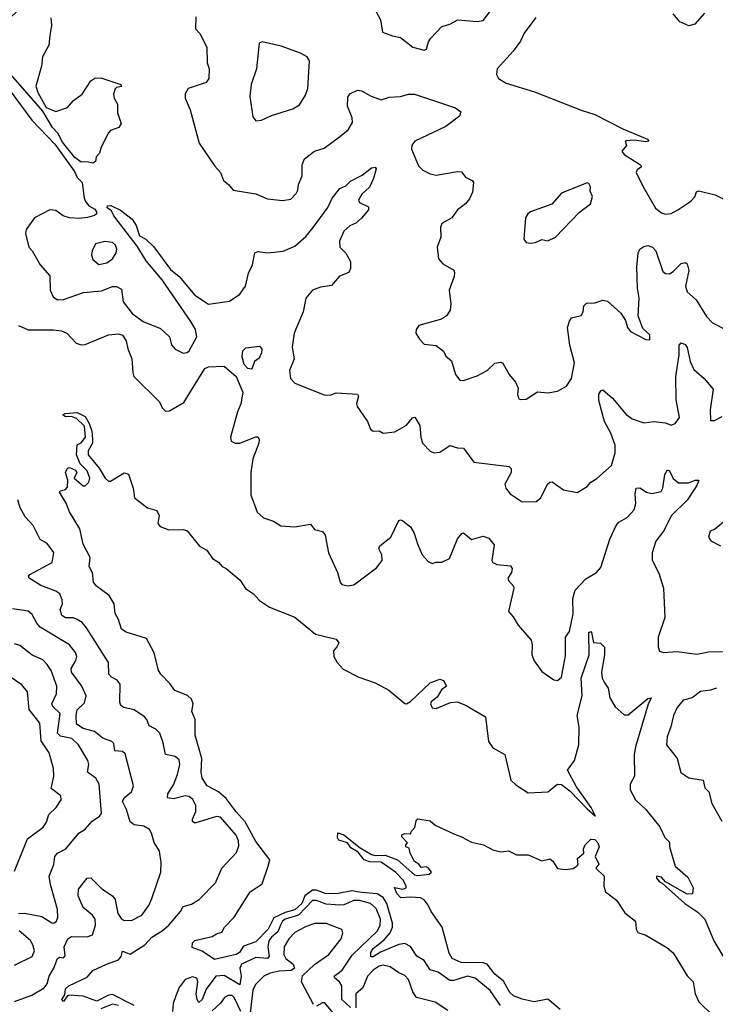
# Model space of a CAD drawing. Extents: x 1603745 to 1745082, y 385868 to 533966.
# Tile 368 of 646: x 1726261 to 1729809, y 433091 to 438115. Entities that reach past the tile are written whole.
import ezdxf

# ---------------------------------------------------------------- set-up
doc = ezdxf.new("R2010")
doc.units = 0

msp = doc.modelspace()

# ---------------------------------------------------------------- linework, layer by layer
at = {"layer": '0CON20XD'}
for points in [[(1728027.1, 438255), (1728101.9, 438115), (1728112.1, 438052.1), (1728163.2, 438033.2), (1728204.2, 438024.2), (1728265.7, 437975), (1728325, 437959.4), (1728335.8, 437965), (1728346.8, 438003.2), (1728358.7, 438021.3), (1728415, 438080), (1728455, 438092.5), (1728495.5, 438114.5), (1728595, 438106.9), (1728625, 438111.4), (1728659.1, 438155)], [(1726635, 437382.5), (1726605, 437390), (1726575, 437388.1), (1726542.3, 437412.3), (1726480.4, 437490.4), (1726456.5, 437536.5), (1726428.4, 437565), (1726378.9, 437648.9), (1726216.3, 437836.3), (1726190.2, 437875), (1726173.9, 437915), (1726155, 437938.5), (1726134.7, 437985), (1726132.4, 438027.6), (1726147.5, 438065), (1726275.3, 438184.7)], [(1729755, 438148.9), (1729705, 438093.3), (1729675, 438084.6), (1729629.1, 438105), (1729594.8, 438144.8)], [(1726420, 438125), (1726423.8, 438085), (1726415.7, 438034.3), (1726410, 437985), (1726376.9, 437925), (1726372, 437878), (1726343.1, 437776.9), (1726353.4, 437743.4), (1726397.1, 437667.1), (1726445, 437646.4), (1726505, 437668.1), (1726535, 437702.5), (1726580.8, 437735), (1726625, 437803.3), (1726645, 437816.2), (1726675, 437818.8), (1726777.5, 437785), (1726780, 437775), (1726755, 437770), (1726748.3, 437761.7), (1726739.4, 437735), (1726743.1, 437715), (1726760.6, 437685), (1726760.7, 437640.7), (1726778.8, 437585), (1726766.7, 437565), (1726725, 437549.2), (1726715, 437538.8), (1726677.5, 437465), (1726668.8, 437435), (1726652, 437415), (1726648, 437392), (1726635, 437382.5)], [(1727159.4, 438129.4), (1727158.3, 438068.3), (1727180.8, 438045), (1727215.6, 437975), (1727218, 437895), (1727228, 437865), (1727225.9, 437815.9), (1727212.5, 437795), (1727121.2, 437765), (1727105, 437737.5), (1727104.5, 437714.5), (1727130, 437655), (1727176.9, 437485), (1727257.4, 437367.4), (1727286, 437335), (1727301.2, 437295), (1727326.7, 437275), (1727350, 437245), (1727465, 437226), (1727525, 437201.2), (1727602, 437192), (1727645, 437198.8), (1727672.3, 437227.7), (1727680, 437245), (1727683.3, 437275), (1727702, 437318), (1727702.5, 437375), (1727713.3, 437405), (1727765, 437444.4), (1727815, 437460), (1727892, 437518), (1727937, 437553), (1727958.7, 437591.3), (1727957.8, 437615), (1727933.6, 437673.6), (1727935, 437720), (1727945, 437736.7), (1727983.9, 437756.1), (1728005, 437752.5), (1728053.8, 437725), (1728105, 437705.7), (1728145, 437720.5), (1728203.9, 437723.9), (1728245, 437735.9), (1728275, 437735.3), (1728483.8, 437665), (1728510.9, 437645), (1728505, 437622.2), (1728435, 437570), (1728276.7, 437495), (1728260.9, 437475), (1728260, 437455), (1728295, 437370), (1728318.3, 437348.3), (1728355, 437328.6), (1728385, 437321.4), (1728495, 437340.8), (1728515, 437338.8), (1728535, 437311.2), (1728570, 437295), (1728576.2, 437285), (1728570.8, 437235), (1728555, 437200.8), (1728535, 437175.6), (1728493.6, 437145), (1728465.3, 437104.7), (1728414, 437075), (1728408, 437055), (1728409.2, 437005), (1728390, 436955), (1728396.7, 436895), (1728419.5, 436869.5), (1728475, 436836.7), (1728478.8, 436825), (1728477.5, 436805), (1728452, 436735), (1728461.2, 436665), (1728457.7, 436632.3), (1728438.8, 436605), (1728413.4, 436586.6), (1728297.5, 436555), (1728283.3, 436535), (1728282.5, 436515), (1728300, 436485), (1728325, 436460), (1728385, 436453.3), (1728423.8, 436423.8), (1728435, 436397.5), (1728463.3, 436375), (1728483.8, 436305), (1728506.4, 436276.4), (1728525, 436273.8), (1728595, 436297.5), (1728646.2, 436325), (1728685, 436362.5), (1728715, 436367.5), (1728725, 436362), (1728757.5, 436305), (1728790.9, 436265), (1728803.3, 436235), (1728800, 436205), (1728805, 436182.5), (1728815, 436176.7), (1728845, 436178.8), (1728903.2, 436216.8), (1728955, 436210.8), (1729005, 436219.4), (1729050, 436245), (1729075.5, 436284.5), (1729090.9, 436365), (1729066.9, 436455), (1729056, 436545), (1729065, 436577.5), (1729076.2, 436593.8), (1729125, 436606.7), (1729135.6, 436624.4), (1729138, 436655), (1729151.9, 436668.1), (1729195, 436670.6), (1729235, 436684.3), (1729259.4, 436679.4), (1729328.3, 436618.3), (1729350.8, 436580.8), (1729361.4, 436545), (1729376.2, 436525), (1729455, 436483.3), (1729475, 436482.5), (1729475, 436506.7), (1729439.5, 436539.5), (1729415.3, 436605), (1729420.3, 436695), (1729412.5, 436745), (1729408.9, 436855), (1729415.7, 436924.3), (1729423.8, 436945), (1729445, 436958), (1729465, 436962.9), (1729489.2, 436955), (1729505.6, 436935), (1729541.1, 436831.1), (1729555, 436819.6), (1729575, 436818.9), (1729595, 436830.4), (1729635, 436872), (1729655, 436875.8), (1729665, 436868.8), (1729674.5, 436835), (1729658.1, 436755), (1729665, 436726.7), (1729711.4, 436685), (1729765, 436600), (1729795, 436568.8), (1729935, 436496.4)], [(1728894.3, 438125.7), (1728835, 438047.1), (1728815.6, 438005), (1728778.3, 437955), (1728696.5, 437865), (1728692.9, 437835), (1728703.4, 437815), (1728742.2, 437792.2), (1728887.8, 437747.8), (1729125, 437652.9), (1729195, 437631.8), (1729338.5, 437558.5), (1729463.3, 437505), (1729470, 437495), (1729455, 437492), (1729395, 437500), (1729355, 437497.5), (1729350, 437495), (1729357, 437473), (1729332.5, 437445), (1729345, 437427.5), (1729427.5, 437375), (1729432.5, 437365), (1729410.5, 437349.5), (1729406.2, 437335), (1729439.2, 437265), (1729505, 437154.2), (1729535, 437129.4), (1729555, 437123.3), (1729585, 437126.9), (1729618, 437145), (1729685, 437189.4), (1729705, 437211.4), (1729713.9, 437236.1), (1729725, 437242.5), (1729808.8, 437221.2), (1729881.3, 437185)], [(1727465, 437600), (1727495, 437602), (1727545, 437627.1), (1727655, 437660.6), (1727688.8, 437681.2), (1727719.8, 437730.2), (1727730.5, 437765), (1727740, 437905), (1727727.1, 437925), (1727693.4, 437945), (1727595, 437979.5), (1727498.2, 438001.8), (1727483.1, 437995), (1727469.5, 437865), (1727441.8, 437785), (1727435.6, 437725), (1727449.7, 437619.7), (1727465, 437600)], [(1726212.9, 437752.9), (1726323, 437603), (1726440.2, 437480.2), (1726540.8, 437340.8), (1726555, 437310), (1726580, 437285), (1726590, 437205), (1726597.6, 437187.6), (1726614, 437165), (1726645, 437148), (1726653.8, 437135), (1726653.3, 437125), (1726643.1, 437116.9), (1726606.7, 437106.7), (1726565, 437100.4), (1726515, 437103.9), (1726482.5, 437115), (1726445, 437141.5), (1726415.4, 437144.6), (1726337.1, 437105), (1726294.3, 437045), (1726291.4, 437025), (1726308, 436955), (1726325.4, 436935.4), (1726365, 436864), (1726415, 436807.5), (1726416.4, 436735), (1726431.7, 436701.7), (1726455, 436685.6), (1726485, 436686.9), (1726587.2, 436722.8), (1726678.1, 436731.9), (1726735, 436754.6), (1726755, 436753.9), (1726780, 436740), (1726788.8, 436675), (1726835, 436615.5), (1726890.8, 436575), (1726979.1, 436539.1), (1727025, 436496.2), (1727035.7, 436455.7), (1727055, 436434.2), (1727095, 436413.8), (1727115, 436416.2), (1727126, 436425), (1727165, 436497.5), (1727158.8, 436535), (1727135, 436575.3), (1726987.9, 436787.9), (1726906.3, 436885), (1726859.7, 436959.7), (1726741.2, 437115), (1726730, 437140), (1726707.5, 437155), (1726710, 437165), (1726727, 437167), (1726775, 437142.9), (1726835, 437096.9), (1726855.2, 437065), (1726873.2, 437013.2), (1726905, 436994.7), (1726945, 436955.8), (1727030.9, 436840.9), (1727075.5, 436805), (1727155, 436709.2), (1727225, 436664), (1727331.7, 436678.3), (1727385, 436714.5), (1727413.8, 436755), (1727428.9, 436821.1), (1727448.1, 436865), (1727460, 436925), (1727477, 436933), (1727525, 436925.4), (1727605, 436934.2), (1727665, 436959.4), (1727720.4, 437009.6), (1727758.9, 437055), (1727832.9, 437157.1), (1727855, 437204.2), (1727895, 437254), (1727925, 437266.7), (1727949.3, 437290.7), (1728007.6, 437322.4), (1728055, 437360), (1728075, 437362.5), (1728078.8, 437355), (1728066.7, 437305), (1728045, 437260), (1728005.7, 437225), (1727988.6, 437195), (1727995, 437182.5), (1728039.7, 437159.7), (1728040.8, 437145), (1728005, 437102.2), (1727975, 437077.8), (1727945, 437063.1), (1727915, 437035.6), (1727893.1, 436985), (1727894.4, 436954.4), (1727924.1, 436924.1), (1727948.3, 436881.7), (1727948.8, 436845), (1727940, 436825), (1727892.8, 436807.2), (1727851.7, 436758.3), (1727795, 436750), (1727754.7, 436735.3), (1727721.5, 436695), (1727706.7, 436625), (1727661.2, 436515), (1727650.8, 436445), (1727660.8, 436385), (1727637.1, 436325), (1727642.5, 436285), (1727665, 436261.4), (1727815, 436200.5), (1727845, 436198.5), (1727875, 436211.9), (1727983.8, 436203.8), (1727988.8, 436195), (1727978.6, 436155), (1727982.1, 436142.1), (1728036, 436065), (1728050, 436025), (1728065, 436016.2), (1728095, 436018), (1728116, 436006), (1728175, 436012.9), (1728235, 436045.6), (1728265, 436084.2), (1728277.3, 436087.3), (1728301.9, 436045), (1728306.9, 435985), (1728315.8, 435955), (1728355, 435914.2), (1728374.4, 435904.4), (1728405, 435909.2), (1728455, 435942), (1728495, 435930), (1728525, 435928.8), (1728577.6, 435857.6), (1728757.5, 435835), (1728767.5, 435825), (1728768.8, 435805), (1728735.8, 435745), (1728741.4, 435725), (1728763.1, 435695), (1728825, 435655.6), (1728895, 435657.1), (1728919.2, 435675), (1728954, 435745), (1728965, 435756.2), (1728977.5, 435757.5), (1729035.6, 435715.6), (1729105, 435702.5), (1729155, 435732.5), (1729174.1, 435755.9), (1729205.3, 435774.7), (1729280.3, 435839.7), (1729298.9, 435905), (1729299.1, 435945), (1729275.8, 436005.8), (1729243.4, 436065), (1729215, 436172.5), (1729216, 436205), (1729225, 436221.2), (1729235, 436226), (1729285, 436183.5), (1729355, 436100), (1729385, 436078.5), (1729445, 436058.9), (1729495, 436064.3), (1729555, 436057.5), (1729585, 436045.7), (1729605, 436055.5), (1729626.8, 436085), (1729610.5, 436175), (1729608.4, 436295), (1729625.4, 436405.4), (1729624.3, 436455), (1729635, 436466), (1729655, 436457.1), (1729665, 436442), (1729681.5, 436371.5), (1729700.2, 436330.2), (1729753.3, 436285), (1729799.2, 436229.2), (1729782.9, 436125), (1729785, 436070), (1729805, 436070), (1729845, 436091.2)], [(1728865, 436974.3), (1728892.3, 436977.7), (1728925, 436993.3), (1728955, 436987.5), (1728995, 437006), (1729115, 437132), (1729173.3, 437175), (1729183, 437213), (1729170.7, 437240.7), (1729173, 437263), (1729165, 437280), (1729155, 437282.5), (1729025, 437230), (1728975.7, 437174.3), (1728867.5, 437135), (1728853.8, 437125), (1728842, 437105), (1728832.5, 436995), (1728845, 436978), (1728865, 436974.3)], [(1726665, 436866.9), (1726705, 436873.8), (1726734.4, 436895), (1726752.9, 436925), (1726757.1, 436945), (1726750.8, 436965), (1726735, 436978.1), (1726695, 436983.3), (1726647.9, 436972.1), (1726630.6, 436935), (1726628.1, 436915), (1726635, 436892), (1726665, 436866.9)], [(1726254.5, 436554.5), (1726305, 436533.5), (1726433.3, 436533.3), (1726475, 436527.8), (1726501.2, 436515), (1726550, 436465), (1726575, 436455.7), (1726595, 436457.1), (1726715, 436506.7), (1726765, 436512.5), (1726785, 436505.6), (1726805, 436476.2), (1726812.2, 436435), (1726833.5, 436385), (1726837.8, 436315), (1726844.3, 436295), (1726974.3, 436165), (1726988.1, 436135), (1727005, 436117.5), (1727025, 436120), (1727098.2, 436161.8), (1727205, 436336.2), (1727225, 436344.2), (1727305, 436347.2), (1727364.8, 436295), (1727399.5, 436215), (1727390, 436155), (1727371.9, 436115), (1727335.7, 435985), (1727340, 435965), (1727360, 435955), (1727385, 435954.2), (1727465, 435986.2), (1727476.1, 435986.1), (1727482.5, 435975), (1727481.2, 435955), (1727450, 435875), (1727441.1, 435805), (1727440, 435690), (1727472.1, 435602.1), (1727505, 435574), (1727555.9, 435555.9), (1727593, 435533), (1727665, 435528), (1727745, 435541.2), (1727765, 435513.8), (1727805, 435503.3), (1727818.8, 435485), (1727835.8, 435395), (1727882.5, 435295), (1727895.8, 435245), (1727905, 435234), (1727935, 435225.8), (1727965, 435230.8), (1728081.4, 435318.6), (1728110, 435355), (1728109.2, 435385), (1728093.3, 435415), (1728098.8, 435431.2), (1728154, 435475), (1728195, 435560), (1728205, 435563.8), (1728215, 435558.8), (1728255, 435526.7), (1728274, 435495), (1728291.2, 435441.2), (1728313.8, 435385), (1728345, 435350), (1728365, 435340), (1728385, 435347.5), (1728415, 435347.5), (1728453.3, 435365), (1728494.4, 435465.6), (1728516.1, 435493.9), (1728525, 435496.2), (1728565, 435462.9), (1728625, 435479.2), (1728655, 435470), (1728680.6, 435435), (1728670, 435355), (1728673.8, 435345), (1728695, 435336), (1728765, 435328), (1728773.8, 435315), (1728770, 435295), (1728751.2, 435265), (1728753.8, 435253.8), (1728780, 435225), (1728781.2, 435215), (1728754, 435095), (1728778.8, 435068.8), (1728803.8, 435025), (1728869.7, 434949.7), (1728875.7, 434925), (1728872.9, 434875), (1728885, 434843.8), (1728925, 434790), (1728985, 434746.7), (1729005, 434743.3), (1729025, 434760), (1729045, 434870), (1729045.8, 434964.2), (1729065, 434992.5), (1729084.3, 435084.3), (1729082.1, 435162.1), (1729094.2, 435205), (1729148.5, 435261.5), (1729203.6, 435295), (1729225, 435320), (1729271.9, 435465), (1729302.9, 435535), (1729318.1, 435551.9), (1729360, 435575), (1729395.4, 435615), (1729403.5, 435646.5), (1729400.8, 435695), (1729405.8, 435724.2), (1729425, 435725.7), (1729458.8, 435705), (1729485, 435697.8), (1729532.4, 435707.6), (1729541.8, 435725), (1729551.5, 435795), (1729565, 435818), (1729575, 435813.8), (1729595, 435774), (1729621.7, 435751.7), (1729672.4, 435752.4), (1729706.2, 435766.2), (1729725.5, 435765.5), (1729715, 435738.5), (1729665, 435664.3), (1729585.2, 435584.8), (1729544.4, 435505), (1729505.5, 435455), (1729487.8, 435395), (1729487.6, 435357.6), (1729520.9, 435290.9), (1729544.3, 435215), (1729551.4, 435065), (1729517.5, 434965), (1729517.1, 434915), (1729525, 434893.8), (1729545, 434885.8), (1729615, 434891.1), (1729715, 434878), (1729775, 434890), (1729865, 434891.2)], [(1727445, 436332.2), (1727425, 436335.9), (1727406.4, 436355), (1727395.7, 436394.3), (1727400, 436425), (1727415, 436441.2), (1727485, 436450), (1727496.7, 436435), (1727494, 436415), (1727482.3, 436387.7), (1727459.4, 436370.6), (1727445, 436332.2)], [(1728714.3, 433084.3), (1728661.3, 433161.3), (1728585, 433224.4), (1728545, 433235.3), (1728475, 433212.1), (1728455, 433212.9), (1728395, 433255.2), (1728355, 433266.7), (1728325, 433313.8), (1728287.2, 433337.2), (1728255, 433385.9), (1728225, 433402), (1728195, 433395.9), (1728102.4, 433357.6), (1728065, 433333.4), (1728052.6, 433332.6), (1728052.7, 433355), (1728064.1, 433375), (1728120.3, 433419.7), (1728150.7, 433455), (1728163.5, 433485), (1728163.3, 433505), (1728134.6, 433605), (1728115, 433636), (1728085, 433654.8), (1728005, 433660.8), (1727955, 433670.2), (1727885, 433656.5), (1727825, 433655.4), (1727775, 433674.2), (1727755, 433673.6), (1727715.5, 433645), (1727700.3, 433605), (1727665, 433573.8), (1727615, 433559.7), (1727557.3, 433532.7), (1727527.9, 433475), (1727465, 433408.9), (1727402.1, 433387.9), (1727382.5, 433355), (1727365, 433345.7), (1727255, 433320), (1727192.4, 433362.4), (1727140.7, 433380.7), (1727143.3, 433405), (1727154.2, 433415.8), (1727243.3, 433436.7), (1727265, 433450.9), (1727291.5, 433458.5), (1727305.6, 433485), (1727355.1, 433534.9), (1727436.6, 433665), (1727497.3, 433705), (1727529.1, 433795), (1727537.7, 433827.7), (1727465, 433921.2), (1727412.1, 434022.1), (1727365, 434072.6), (1727315, 434141.3), (1727275, 434175.4), (1727217.1, 434205), (1727192.8, 434245), (1727186.3, 434276.3), (1727189.6, 434345), (1727156.8, 434465), (1727155.5, 434545), (1727140, 434585), (1727146.3, 434623.7), (1727138.4, 434648.4), (1727117.3, 434667.3), (1727052.7, 434692.7), (1727027.9, 434727.9), (1726980.9, 434775), (1726969.5, 434795), (1726947.5, 434885), (1726908.2, 434958.2), (1726805, 434990.5), (1726780.5, 435005), (1726765.6, 435055), (1726748.8, 435085), (1726743.8, 435133.8), (1726717.3, 435177.3), (1726652.6, 435225), (1726638.1, 435245), (1726632, 435292), (1726616.2, 435325), (1726621.4, 435371.4), (1726585, 435438.6), (1726567.8, 435517.8), (1726515, 435604.3), (1726497.6, 435647.6), (1726463.8, 435705), (1726468.3, 435711.7), (1726495, 435717.5), (1726505, 435730), (1726506.7, 435765), (1726495.7, 435805), (1726505, 435826.7), (1726515, 435830), (1726546.6, 435816.6), (1726552, 435805), (1726540, 435775), (1726585, 435737.5), (1726595, 435736.7), (1726613.3, 435755), (1726618.6, 435775), (1726605, 435813.8), (1726569.4, 435849.4), (1726551.1, 435895), (1726554.3, 435945.7), (1726575, 435955.8), (1726597.3, 435985), (1726591.7, 436041.7), (1726551.1, 436081.1), (1726525, 436090.6), (1726495, 436089.4), (1726481.7, 436098.3), (1726493.7, 436106.3), (1726555, 436111.5), (1726595, 436090.5), (1726615.3, 436055.3), (1726628.9, 436015), (1726632.1, 435975), (1726633.1, 435955), (1726610, 435915), (1726610, 435895), (1726667.5, 435827.5), (1726696.7, 435775), (1726715, 435760), (1726725, 435760), (1726795, 435802.5), (1726815.9, 435795.9), (1726840, 435725), (1726847.5, 435675), (1726912.5, 435625), (1726960.3, 435610.3), (1726972.9, 435585), (1726966.7, 435545), (1726978.3, 435528.3), (1727021.7, 435511.7), (1727095, 435513.3), (1727115, 435506.7), (1727179.1, 435429.1), (1727215, 435408.8), (1727245, 435365.8), (1727275, 435347.5), (1727293.8, 435325), (1727315, 435314), (1727386, 435255), (1727412.3, 435212.3), (1727453.8, 435185), (1727485, 435151.2), (1727535, 435117.5), (1727665, 435066.2), (1727769.3, 434979.3), (1727875, 434954), (1727889.2, 434935), (1727879.2, 434915), (1727862.5, 434895), (1727864.3, 434865), (1727881.4, 434835), (1727911.9, 434801.9), (1727990.5, 434760.5), (1728075, 434731.9), (1728144.4, 434694.4), (1728225, 434626.2), (1728235, 434623.8), (1728255, 434635.8), (1728355, 434732.2), (1728405, 434750), (1728423.3, 434743.3), (1728437.5, 434715), (1728412, 434695), (1728391.4, 434658.6), (1728360.8, 434635), (1728356, 434625), (1728364.4, 434604.4), (1728385, 434601.2), (1728459.5, 434630.5), (1728495, 434634), (1728538.8, 434615), (1728637.3, 434557.3), (1728652.7, 434432.7), (1728675, 434400), (1728735.7, 434365.7), (1728765.7, 434235), (1728791.1, 434211.1), (1728855, 434170), (1728923.2, 434173.2), (1728955, 434175.6), (1729005, 434214.5), (1729025, 434212.1), (1729068.4, 434178.4), (1729155, 434087.7), (1729198.6, 434051.4), (1729175.9, 434095), (1729101, 434201), (1729055.5, 434285), (1729091.8, 434335), (1729112.7, 434415), (1729114.2, 434505), (1729104.8, 434565), (1729130.5, 434665), (1729125.3, 434754.7), (1729166.2, 434873.8), (1729165, 434988), (1729175, 434993.8), (1729178, 434988), (1729187.3, 434937.3), (1729223.3, 434933.3), (1729243.8, 434913.8), (1729244.5, 434875), (1729229.2, 434785), (1729231.5, 434755), (1729242.9, 434735), (1729262.5, 434705), (1729272.2, 434655), (1729298.8, 434608.8), (1729345, 434567.5), (1729365, 434567.5), (1729465, 434652), (1729482.5, 434655), (1729467.5, 434622.5), (1729401.8, 434405), (1729395.3, 434365), (1729396.4, 434255), (1729374.6, 434215), (1729374.6, 434185), (1729402.5, 434135), (1729455.4, 434085.4), (1729526.6, 433996.6), (1729552.2, 433942.2), (1729575, 433917.5), (1729575.7, 433895), (1729604, 433795), (1729669.3, 433739.3), (1729695.6, 433685), (1729693.3, 433655), (1729665, 433652.2), (1729555.6, 433715.6), (1729535, 433740), (1729510, 433745), (1729510, 433735), (1729525, 433715.7), (1729539.1, 433709.1), (1729654.6, 433605), (1729720.6, 433560.6), (1729755.5, 433525.5), (1729801.4, 433415), (1729868.1, 433305)], [(1727379.6, 433899.6), (1727378.2, 433925), (1727365, 433954.4), (1727285, 434045.4), (1727265, 434048.5), (1727154, 434015), (1727143.2, 434023.2), (1727142.1, 434035), (1727160, 434075), (1727160, 434105), (1727145, 434136.5), (1727125, 434150.9), (1727105, 434154.6), (1727045, 434138.8), (1727015.6, 434145), (1727016.2, 434165), (1727045, 434211.4), (1727067, 434263), (1727077.9, 434315), (1727075, 434338.6), (1727055, 434355.5), (1727004.3, 434365), (1726993.3, 434425), (1726975.3, 434475.3), (1726955, 434494.3), (1726922, 434512), (1726909.4, 434545), (1726897.4, 434557.4), (1726845, 434594.3), (1726792.5, 434605), (1726777.5, 434615), (1726772.7, 434632.7), (1726773.1, 434725), (1726758.9, 434745), (1726729.8, 434759.8), (1726715.6, 434775), (1726714.6, 434835), (1726602.5, 435012.5), (1726579.2, 435039.2), (1726555.3, 435055.3), (1726535, 435062.3), (1726495, 435063.6), (1726477.1, 435075), (1726467.8, 435105), (1726478.9, 435135), (1726478.5, 435155), (1726465.5, 435185.5), (1726445, 435199.4), (1726368.7, 435228.7), (1726308.8, 435265), (1726306.2, 435275), (1726313.8, 435285), (1726426.2, 435345), (1726436.1, 435396.1), (1726401.7, 435441.7), (1726365, 435462.5), (1726330, 435535), (1726289.3, 435579.3), (1726263.9, 435623.9), (1726252.5, 435665)], [(1729867.5, 435565), (1729805, 435513.3), (1729782.5, 435505), (1729773.8, 435475), (1729786.4, 435456.4), (1729835, 435430)], [(1726234, 433105), (1726322.9, 433137.1), (1726385.4, 433174.6), (1726401.9, 433195), (1726412.3, 433235), (1726436.1, 433275), (1726454.5, 433325.5), (1726465, 433332), (1726485, 433328.8), (1726492.5, 433337.5), (1726488.2, 433385), (1726507.5, 433425), (1726525, 433436.2), (1726605, 433434.6), (1726632.9, 433445), (1726647.6, 433495), (1726645.7, 433525.7), (1726633.3, 433545), (1726584.5, 433585), (1726560, 433645), (1726562.1, 433677.9), (1726605, 433734), (1726625, 433736), (1726680, 433680), (1726735, 433644.4), (1726747.5, 433625), (1726761.2, 433555), (1726778.7, 433528.7), (1726795, 433518.4), (1726835, 433520.5), (1726884.8, 433545.2), (1726920, 433595), (1726935, 433630), (1726980.6, 433765), (1726982.2, 433815), (1726975, 433872.5), (1726946.4, 433916.4), (1726934.4, 433965), (1726923.6, 433983.6), (1726895, 433999.5), (1726845, 434006.1), (1726825, 434021.5), (1726806, 434085), (1726785.4, 434125), (1726793.5, 434145), (1726832.2, 434175), (1726841.5, 434205), (1726798.7, 434368.7), (1726785, 434380.4), (1726747.1, 434385), (1726741.7, 434421.7), (1726732, 434432), (1726685, 434448.8), (1726643.4, 434483.4), (1726585, 434497.5), (1726551, 434521), (1726549.2, 434565), (1726555, 434594), (1726591.1, 434628.9), (1726600.4, 434665), (1726578.7, 434715), (1726525.3, 434785), (1726524.7, 434805), (1726548.2, 434845), (1726552.7, 434865), (1726546.7, 434886.7), (1726516.1, 434926.1), (1726365, 435014.7), (1726348, 435035), (1726325, 435080.5), (1726305, 435097.3), (1726225, 435109.5)], [(1726255.4, 433554.6), (1726285, 433555.3), (1726375, 433538.7), (1726425, 433507.5), (1726435, 433505.6), (1726449.4, 433515), (1726456.2, 433535), (1726454.7, 433575), (1726417.6, 433702.4), (1726411.8, 433745), (1726435.4, 433805), (1726440.8, 433845), (1726455, 433862.9), (1726496.4, 433885), (1726563.3, 433965), (1726595.7, 433985), (1726631.1, 434025), (1726668.6, 434051.4), (1726677.8, 434065), (1726666.7, 434215), (1726650, 434245), (1726607.8, 434275), (1726613.9, 434315), (1726609.6, 434335), (1726560.8, 434415), (1726526.5, 434446.5), (1726469.7, 434459.7), (1726454.2, 434474.2), (1726467.4, 434575), (1726430.1, 434610.1), (1726425.3, 434625), (1726449.7, 434675), (1726450.6, 434715), (1726422.5, 434795), (1726402.2, 434825), (1726378.5, 434848.5), (1726325, 434872.7), (1726262.1, 434922.1), (1726235, 434929.6)], [(1726235, 433770.8), (1726301.8, 433935), (1726381.1, 433995), (1726398.8, 434021.2), (1726409.8, 434060.2), (1726446.7, 434095), (1726472.5, 434135), (1726472, 434155), (1726422.4, 434192.4), (1726436.2, 434255), (1726433.6, 434295), (1726411.5, 434375), (1726371.4, 434435), (1726363.8, 434525), (1726309.1, 434595), (1726300.9, 434685), (1726271.9, 434721.9), (1726208.1, 434765)], [(1729815, 434704.4), (1729785, 434693.6), (1729733.5, 434686.5), (1729691.2, 434655), (1729645, 434642.2), (1729614.5, 434605), (1729595.5, 434565), (1729583.1, 434506.9), (1729563.1, 434455), (1729561.2, 434415), (1729615.5, 434345.5), (1729634.3, 434274.3), (1729675, 434246.7), (1729747.5, 434235), (1729756.4, 434196.4), (1729776, 434175), (1729791.1, 434115), (1729842.2, 434025)], [(1729018.4, 433065), (1728955, 433116.6), (1728885, 433103.4), (1728825, 433116.3), (1728779.6, 433135), (1728761.8, 433151.8), (1728728.8, 433208.8), (1728684.8, 433245), (1728645, 433296.2), (1728625, 433301.7), (1728513.7, 433303.7), (1728468, 433325), (1728451.1, 433351.1), (1728415.8, 433485), (1728360, 433565), (1728345, 433596.7), (1728324, 433624), (1728305, 433634), (1728255, 433638), (1728205, 433634.4), (1728185, 433656.7), (1728173.3, 433686.7), (1728215, 433678.8), (1728232.5, 433685), (1728233.3, 433695), (1728217.1, 433725), (1728178.6, 433765), (1728105, 433815.4), (1728045, 433817.1), (1728018.6, 433828.6), (1727987, 433867), (1727949.5, 433889.5), (1727934.1, 433914.1), (1727888.3, 433928.3), (1727882.5, 433942.5), (1727884.2, 433965.8), (1727915.2, 433955.2), (1727998.7, 433888.7), (1728055, 433856.2), (1728075, 433850.5), (1728125, 433852.5), (1728187.8, 433827.8), (1728275, 433752.1), (1728291.1, 433748.9), (1728350, 433755), (1728362.5, 433765), (1728345, 433787.5), (1728335, 433792.5), (1728308.3, 433788.3), (1728296.7, 433806.7), (1728275, 433820), (1728253, 433863), (1728248.3, 433888.3), (1728230, 433895), (1728230, 433905), (1728240, 433915), (1728210, 433945), (1728210, 433955), (1728225, 433962.5), (1728255, 433960), (1728260, 433975), (1728277, 433993), (1728283, 434027), (1728292.5, 434037.5), (1728355, 434027.5), (1728380, 434005), (1728478.3, 433958.3), (1728515, 433945.8), (1728565, 433917.5), (1728626.7, 433905), (1728675, 433880), (1728715, 433868.6), (1728755, 433874.2), (1728795, 433854), (1728855, 433853.3), (1728925, 433822.5), (1728965, 433833.3), (1728980.5, 433820.5), (1729003.9, 433783.9), (1729045, 433778), (1729085, 433783.8), (1729105, 433797.5), (1729110, 433805), (1729106.2, 433835), (1729138.1, 433861.9), (1729137.5, 433885), (1729145.6, 433904.4), (1729175, 433934.3), (1729195, 433932.2), (1729210.8, 433915), (1729216.8, 433895), (1729195.8, 433845), (1729214.5, 433805.5), (1729200, 433785), (1729242.5, 433745), (1729241.1, 433695), (1729248.9, 433665), (1729305, 433622), (1729347.8, 433557.8), (1729402.5, 433515), (1729405.8, 433475), (1729415, 433458), (1729455, 433443.1), (1729561.3, 433381.3), (1729594.3, 433354.3), (1729645, 433270.8), (1729665, 433236.5), (1729696.2, 433205), (1729705.9, 433145), (1729725, 433103.3), (1729800, 433030)], [(1726846, 433085), (1726735, 433141.3), (1726715, 433137.9), (1726655, 433106.6), (1726585, 433132.8), (1726515, 433138.1), (1726505.5, 433134.5), (1726484.5, 433104.5), (1726477.1, 433115), (1726491.4, 433138.6), (1726495, 433170.5), (1726512.3, 433185), (1726605, 433229.5), (1726635, 433263), (1726703.8, 433296.2), (1726765, 433317.4), (1726779.2, 433335), (1726785, 433362), (1726825, 433347.3), (1726900.4, 433395), (1726936, 433434), (1726988.6, 433465), (1727022.5, 433495), (1727082, 433565), (1727095, 433590), (1727137.9, 433602.1), (1727177.5, 433625), (1727259.4, 433710.6), (1727293.1, 433785), (1727366.4, 433865), (1727379.6, 433899.6)], [(1727948.4, 433075), (1727904.6, 433114.6), (1727904.7, 433185), (1727892.5, 433205), (1727868.2, 433225), (1727865.5, 433235), (1727905.3, 433265), (1727957.9, 433342.1), (1728086.8, 433465), (1728099.6, 433495), (1728101.5, 433525), (1728079.3, 433579.3), (1728050.9, 433605), (1727995, 433621.3), (1727965, 433620.3), (1727915, 433599.2), (1727895, 433597.3), (1727825, 433601.7), (1727775, 433620), (1727755, 433620.4), (1727683.9, 433546.1), (1727615, 433525.6), (1727601.3, 433515), (1727591.1, 433495), (1727578.8, 433461.2), (1727545, 433433.8), (1727532.8, 433415), (1727527.4, 433385), (1727533, 433337), (1727525.5, 433325), (1727465, 433330.4), (1727392.6, 433295), (1727384.8, 433275), (1727390.5, 433235), (1727385, 433190.6), (1727305, 433237.9), (1727262.2, 433235), (1727212.3, 433167.7), (1727191.8, 433115), (1727175, 433100), (1727166.2, 433115), (1727162.2, 433142.2), (1727169.1, 433205), (1727164.7, 433224.7), (1727141.9, 433231.9), (1727105, 433217.2), (1727075, 433176.7), (1727057.5, 433135), (1727044.2, 433095), (1727040.9, 433055)], [(1726235, 433290), (1726325.6, 433335), (1726336, 433364), (1726328.8, 433395), (1726315.8, 433415.8), (1726258.4, 433465)], [(1727759.6, 433089.6), (1727698.8, 433205), (1727704.5, 433235.5), (1727765, 433293.8), (1727838.8, 433345), (1727900.8, 433425), (1727910, 433455), (1727905, 433472.5), (1727825, 433504), (1727765, 433503.1), (1727715, 433485.4), (1727665, 433457.1), (1727633.9, 433425), (1727609.7, 433385), (1727607.9, 433345), (1727618.9, 433325), (1727656.8, 433295), (1727663.3, 433275), (1727646.1, 433263.9), (1727585, 433260.8), (1727539.5, 433250.5), (1727507.1, 433235), (1727465, 433194.5), (1727451, 433165), (1727435, 433030.8)], [(1728445, 433060), (1728381.2, 433101.2), (1728285.3, 433125.3), (1728266.2, 433155), (1728245, 433217.5), (1728225, 433238.6), (1728195, 433252.2), (1728151.7, 433281.7), (1728115, 433290.5), (1728095, 433285.3), (1728064, 433265), (1728035.9, 433235), (1728011.3, 433175), (1727975.2, 433144.8), (1727976.6, 433073.4)], [(1727389.6, 433055), (1727355, 433126.3), (1727345, 433135.3), (1727325, 433136.5), (1727305.2, 433124.8), (1727285, 433097.1), (1727242.5, 433057.5)], [(1726765, 433085.3), (1726735, 433091.4), (1726675, 433068.4)], [(1727858.8, 433048.8), (1727818.4, 433098.4), (1727805, 433098.2), (1727775, 433081.8)]]:
    msp.add_lwpolyline(points, dxfattribs=at)

doc.saveas('drawing.dxf')
